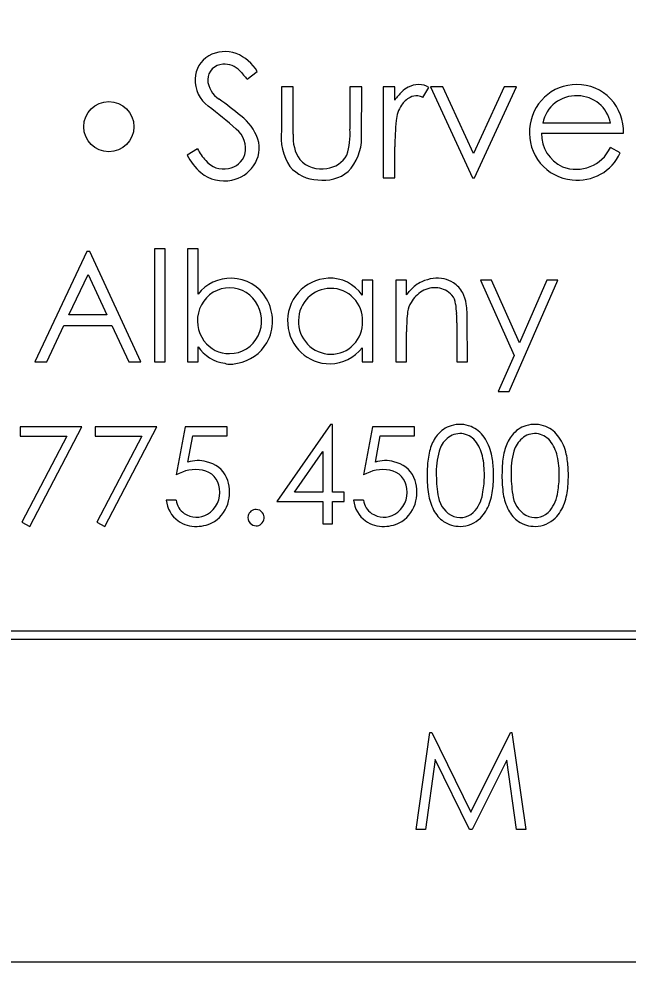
# Model space of a CAD drawing. Extents: x -7.1 to 34, y 0 to 22.
# Drawn here: x 3.92 to 4.267, y 0.5 to 1.037 of the extents above; entities that cross this region are included whole.
import ezdxf

# ---------------------------------------------------------------- set-up
doc = ezdxf.new("R2010")
doc.units = 0
for name, color, linetype in [('Default', 7, 'Continuous'), ('SH_Border', 7, 'Continuous'), ('SH_Data', 7, 'Continuous')]:
    doc.layers.add(name, color=color, linetype=linetype)

# ---------------------------------------------------------------- blocks, each defined once
blk = doc.blocks.new('A$C485D5FB4')
at = {"layer": 'Default'}
for p, q in [((0.16831838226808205, 0.12592142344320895), (0.1699901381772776, 0.12718843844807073)), ((0.1760070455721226, 0.1246463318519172), (0.17402985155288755, 0.1246463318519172)), ((0.17402985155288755, 0.1246463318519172), (0.17402985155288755, 0.11732894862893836)), ((0.17601478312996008, 0.1167285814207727), (0.1760070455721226, 0.1246463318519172)), ((0.18731676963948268, 0.1246463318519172), (0.18546933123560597, 0.1246463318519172)), ((0.18546933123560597, 0.1246463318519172), (0.18546933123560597, 0.1175452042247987)), ((0.18744652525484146, 0.1246463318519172), (0.18731676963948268, 0.1246463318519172)), ((0.18742243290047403, 0.11610806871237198), (0.18744652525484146, 0.1246463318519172)), ((0.19298237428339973, 0.1246463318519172), (0.1910051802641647, 0.1246463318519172)), ((0.19100518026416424, 0.1246463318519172), (0.19100518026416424, 0.10944076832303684)), ((0.19298237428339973, 0.1224249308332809), (0.19298237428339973, 0.1246463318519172)), ((0.20097794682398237, 0.1246463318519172), (0.19890807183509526, 0.1246463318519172)), ((0.19890807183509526, 0.1246463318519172), (0.20592240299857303, 0.10944076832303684)), ((0.20611070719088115, 0.11351873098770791), (0.20097794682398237, 0.1246463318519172)), ((0.2112434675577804, 0.1246463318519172), (0.2061107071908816, 0.11351873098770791)), ((0.20629901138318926, 0.10944076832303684), (0.2133133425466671, 0.1246463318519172)), ((0.2133133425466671, 0.1246463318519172), (0.21124346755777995, 0.1246463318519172)), ((0.19765908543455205, 0.12287509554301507), (0.19867857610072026, 0.12450510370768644)), ((0.2289881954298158, 0.11857352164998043), (0.21769729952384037, 0.11857352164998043)), ((0.21750163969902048, 0.1168787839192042), (0.2311536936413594, 0.1168787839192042)), ((0.1600159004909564, 0.11428960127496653), (0.1582682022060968, 0.11324215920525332)), ((0.19298237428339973, 0.10944076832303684), (0.19298237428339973, 0.1145852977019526)), ((0.23063585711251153, 0.11361141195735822), (0.22898672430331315, 0.1144779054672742)), ((0.19100518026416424, 0.10944076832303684), (0.19298237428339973, 0.10944076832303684)), ((0.20592240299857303, 0.10944076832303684), (0.20629901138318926, 0.10944076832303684)), ((0.1415223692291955, 0.09711714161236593), (0.13281330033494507, 0.07871040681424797)), ((0.14199312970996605, 0.09711714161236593), (0.1415223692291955, 0.09711714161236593)), ((0.15056097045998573, 0.07871040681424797), (0.14199312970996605, 0.09711714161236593)), ((0.15458303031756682, 0.09758790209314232), (0.15284121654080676, 0.09758790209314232)), ((0.15284121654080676, 0.09758790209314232), (0.15284121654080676, 0.07871040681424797)), ((0.15458303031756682, 0.07871040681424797), (0.15458303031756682, 0.09758790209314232)), ((0.16011299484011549, 0.09758790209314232), (0.1583432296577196, 0.09758790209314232)), ((0.1583432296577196, 0.09758790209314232), (0.1583432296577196, 0.07871040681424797)), ((0.16011299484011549, 0.08996895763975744), (0.16011299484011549, 0.09758790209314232)), ((0.13853745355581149, 0.0865250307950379), (0.14171950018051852, 0.09325396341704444)), ((0.14171950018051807, 0.09325396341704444), (0.14487506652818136, 0.0865250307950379)), ((0.18927660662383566, 0.09231538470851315), (0.1875055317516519, 0.09231538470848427)), ((0.18750553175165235, 0.09231538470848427), (0.18750553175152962, 0.0898118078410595)), ((0.1892766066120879, 0.07871040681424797), (0.18927660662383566, 0.09231538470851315)), ((0.19493386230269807, 0.09231538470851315), (0.19316479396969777, 0.09231538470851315)), ((0.19316479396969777, 0.09231538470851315), (0.19316479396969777, 0.07871040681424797)), ((0.19493386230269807, 0.08987765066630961), (0.19493386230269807, 0.09231538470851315)), ((0.20911917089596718, 0.09231538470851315), (0.2072783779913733, 0.09231538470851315)), ((0.20727837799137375, 0.09231538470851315), (0.2128903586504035, 0.079760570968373)), ((0.21380219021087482, 0.08184118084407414), (0.20911917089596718, 0.09231538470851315)), ((0.21208525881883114, 0.07372034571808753), (0.22022322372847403, 0.09231538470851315)), ((0.21838638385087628, 0.09231538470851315), (0.21380219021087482, 0.08184118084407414)), ((0.22022322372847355, 0.09231538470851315), (0.21838638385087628, 0.09231538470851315)), ((0.1448750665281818, 0.0865250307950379), (0.13853745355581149, 0.0865250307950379)), ((0.20331587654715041, 0.08519962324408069), (0.20331587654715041, 0.07871040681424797)), ((0.20508494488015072, 0.07871040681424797), (0.20508494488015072, 0.08570638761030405)), ((0.13483904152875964, 0.07871040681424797), (0.1376900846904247, 0.08473614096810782)), ((0.1376900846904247, 0.08473614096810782), (0.1457136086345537, 0.08473614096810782)), ((0.1457136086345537, 0.08473614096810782), (0.14854111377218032, 0.07871040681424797)), ((0.19493386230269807, 0.07871040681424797), (0.19493386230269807, 0.08369907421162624)), ((0.16011299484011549, 0.07871040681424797), (0.16011299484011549, 0.08121230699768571)), ((0.18750553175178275, 0.08102485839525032), (0.18750553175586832, 0.078695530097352)), ((0.2128903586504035, 0.079760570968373), (0.21024841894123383, 0.07372034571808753)), ((0.13281330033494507, 0.07871040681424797), (0.13483904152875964, 0.07871040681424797)), ((0.14854111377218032, 0.07871040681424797), (0.1505609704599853, 0.07871040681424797)), ((0.15284121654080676, 0.07871040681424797), (0.15458303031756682, 0.07871040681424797)), ((0.1583432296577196, 0.07871040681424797), (0.16011299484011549, 0.07871040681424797)), ((0.18750553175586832, 0.078695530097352), (0.1892766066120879, 0.07871040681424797)), ((0.19316479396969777, 0.07871040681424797), (0.19493386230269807, 0.07871040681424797)), ((0.20331587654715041, 0.07871040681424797), (0.20508494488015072, 0.07871040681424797)), ((0.2102484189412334, 0.07372034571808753), (0.21208525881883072, 0.07372034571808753)), ((0.13039441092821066, 0.06783583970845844), (0.13039441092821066, 0.06628233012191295)), ((0.14070406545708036, 0.06783583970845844), (0.13039441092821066, 0.06783583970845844)), ((0.13201853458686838, 0.051194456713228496), (0.14070406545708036, 0.06783583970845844)), ((0.14291811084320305, 0.06783583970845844), (0.14291811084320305, 0.06628233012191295)), ((0.1532277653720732, 0.06783583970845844), (0.14291811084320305, 0.06783583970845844)), ((0.14454223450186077, 0.051194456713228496), (0.1532277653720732, 0.06783583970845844)), ((0.15793684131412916, 0.06783583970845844), (0.1564426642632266, 0.05978388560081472)), ((0.16495117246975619, 0.06783583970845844), (0.15793684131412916, 0.06783583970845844)), ((0.16495117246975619, 0.06630015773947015), (0.16495117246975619, 0.06783583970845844)), ((0.18224602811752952, 0.06822769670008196), (0.17324248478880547, 0.055369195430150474)), ((0.18257526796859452, 0.06822769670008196), (0.18224602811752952, 0.06822769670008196)), ((0.18257526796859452, 0.056903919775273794), (0.18257526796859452, 0.06822769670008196)), ((0.1892379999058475, 0.06783583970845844), (0.1877438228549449, 0.05978388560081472)), ((0.19625233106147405, 0.06783583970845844), (0.1892379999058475, 0.06783583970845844)), ((0.19625233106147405, 0.06630015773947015), (0.19625233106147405, 0.06783583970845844)), ((0.13039441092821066, 0.06628233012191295), (0.13817814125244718, 0.06628233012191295)), ((0.13817814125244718, 0.06628233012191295), (0.1306606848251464, 0.051878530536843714)), ((0.14291811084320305, 0.06628233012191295), (0.15070184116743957, 0.06628233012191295)), ((0.15070184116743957, 0.06628233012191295), (0.14318438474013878, 0.051878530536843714)), ((0.15841669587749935, 0.061893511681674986), (0.15920274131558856, 0.06630015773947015)), ((0.15920274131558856, 0.06630015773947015), (0.16495117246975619, 0.06630015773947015)), ((0.18971785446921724, 0.061893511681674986), (0.19050389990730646, 0.06630015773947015)), ((0.19050389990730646, 0.06630015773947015), (0.19625233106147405, 0.06630015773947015)), ((0.17619290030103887, 0.05690468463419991), (0.18095758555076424, 0.06370674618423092)), ((0.18095758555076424, 0.06370674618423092), (0.18095758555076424, 0.05690468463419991)), ((0.18095758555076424, 0.05690468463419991), (0.17619290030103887, 0.05690468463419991)), ((0.18452478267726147, 0.056903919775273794), (0.18257526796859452, 0.056903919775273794)), ((0.18452478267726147, 0.055369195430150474), (0.18452478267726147, 0.056903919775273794)), ((0.1564426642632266, 0.055550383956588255), (0.1547824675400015, 0.055550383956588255)), ((0.17324248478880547, 0.055369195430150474), (0.18095758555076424, 0.055369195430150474)), ((0.18095758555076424, 0.055369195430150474), (0.18095758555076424, 0.051594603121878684)), ((0.18257526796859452, 0.051594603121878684), (0.18257526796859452, 0.055369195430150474)), ((0.18257526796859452, 0.055369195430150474), (0.18452478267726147, 0.055369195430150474)), ((0.1877438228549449, 0.055550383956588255), (0.18608362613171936, 0.055550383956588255)), ((0.1306606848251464, 0.051878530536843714), (0.13201853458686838, 0.051194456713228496)), ((0.14318438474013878, 0.051878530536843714), (0.14454223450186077, 0.051194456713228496)), ((0.18095758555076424, 0.051594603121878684), (0.18257526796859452, 0.051594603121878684)), ((0.001375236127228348, 0.03374755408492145), (0.5770506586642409, 0.03374755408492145)), ((0.5770506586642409, 0.03227860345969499), (0.001375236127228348, 0.03227860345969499)), ((0.1965188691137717, 0.0005126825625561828), (0.19882935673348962, 0.01675695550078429)), ((0.1988293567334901, 0.01675695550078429), (0.19913835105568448, 0.01675695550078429)), ((0.19913835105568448, 0.01675695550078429), (0.20568182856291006, 0.003412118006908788)), ((0.2056818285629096, 0.003412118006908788), (0.2122740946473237, 0.01675695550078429)), ((0.2122740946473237, 0.01675695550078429), (0.21253430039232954, 0.01675695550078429)), ((0.21253430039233, 0.01675695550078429), (0.2148447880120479, 0.0005126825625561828)), ((0.199697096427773, 0.012221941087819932), (0.19808591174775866, 0.0005126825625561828)), ((0.20543788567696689, 0.0005126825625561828), (0.199697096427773, 0.012221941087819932)), ((0.21166656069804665, 0.01214759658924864), (0.20588279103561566, 0.0005126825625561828)), ((0.21328471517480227, 0.0005126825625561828), (0.21166656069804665, 0.01214759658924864)), ((0.19808591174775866, 0.0005126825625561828), (0.19651886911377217, 0.0005126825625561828)), ((0.2058827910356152, 0.0005126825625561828), (0.20543788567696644, 0.0005126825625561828)), ((0.2148447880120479, 0.0005126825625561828), (0.21328471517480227, 0.0005126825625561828))]:
    blk.add_line(p, q, dxfattribs=at)
blk.add_circle((0.14519295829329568, 0.11797751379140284), 0.0041950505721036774, dxfattribs=at)
for centre, radius, start, end in [((0.1642316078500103, 0.1257993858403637), 0.004641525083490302, 120.50533266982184, 177.5019383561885), ((0.16460481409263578, 0.12509684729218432), 0.0054363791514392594, 69.72330690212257, 120.13567529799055), ((0.16399431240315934, 0.12375082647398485), 0.006911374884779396, 29.827122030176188, 68.842868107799), ((0.1643268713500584, 0.1257801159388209), 0.0026224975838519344, 91.86466486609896, 178.4920370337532), ((0.16454644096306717, 0.12490208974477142), 0.003512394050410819, 43.50110976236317, 94.97997751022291), ((0.18449698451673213, 0.1413186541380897), 0.022334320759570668, 218.81307600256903, 223.58245521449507), ((0.1650120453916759, 0.1257785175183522), 0.005422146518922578, 177.6410776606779, 233.80539869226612), ((0.16576866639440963, 0.12605576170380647), 0.004068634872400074, 182.91111441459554, 238.31155569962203), ((0.19761461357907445, 0.12013329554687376), 0.005053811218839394, 118.40974950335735, 133.4060044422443), ((0.19695987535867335, 0.12135696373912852), 0.003666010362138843, 90.24627195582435, 118.5082559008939), ((0.19694504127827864, 0.12186238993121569), 0.003160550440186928, 56.73641997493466, 90.01673840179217), ((0.22331426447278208, 0.11719514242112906), 0.007827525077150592, 89.51790063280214, 176.82869810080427), ((0.22340356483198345, 0.11726278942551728), 0.0077596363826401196, 357.16341279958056, 90.17306679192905), ((0.199828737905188, 0.1178497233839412), 0.008234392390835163, 133.6800117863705, 146.24645045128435), ((0.19657607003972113, 0.12090336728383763), 0.0022369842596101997, 84.14933830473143, 118.13865974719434), ((0.1963232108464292, 0.11993942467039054), 0.003225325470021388, 65.53213099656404, 81.42536503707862), ((0.2232218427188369, 0.11752007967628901), 0.005624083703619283, 86.87205123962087, 169.20421303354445), ((0.22349745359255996, 0.11755067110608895), 0.00558520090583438, 10.552468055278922, 89.6791918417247), ((0.12167378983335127, 0.0682248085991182), 0.06662445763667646, 47.7658313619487, 52.95614181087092), ((0.1086889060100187, 0.04780444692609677), 0.0928014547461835, 50.857989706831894, 53.69783804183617), ((0.19868276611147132, 0.11851698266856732), 0.005519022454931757, 146.37363626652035, 174.71761448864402), ((0.19739392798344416, 0.11937413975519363), 0.0039711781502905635, 118.1386597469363, 146.3736362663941), ((0.1618024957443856, 0.11280633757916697), 0.00886085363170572, 20.5482655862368, 51.905197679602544), ((0.24120717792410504, 0.1145852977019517), 0.04822480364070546, 174.71761448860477, 179.9999999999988), ((0.16400337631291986, 0.11432858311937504), 0.004051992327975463, 346.0212978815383, 52.74622604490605), ((0.18258062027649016, 0.11619696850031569), 0.008625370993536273, 172.45883782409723, 214.2116106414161), ((0.1824150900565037, 0.11609647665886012), 0.0064314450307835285, 174.35966615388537, 214.34837757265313), ((0.1750672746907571, 0.11666585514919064), 0.010439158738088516, 340.83340786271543, 4.832071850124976), ((0.2232720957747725, 0.11687283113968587), 0.00780998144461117, 174.44997370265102, 264.87077376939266), ((0.22344294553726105, 0.11669819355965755), 0.005944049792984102, 178.25898869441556, 245.44986023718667), ((0.16516838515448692, 0.11442484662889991), 0.005151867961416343, 324.5544634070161, 16.829790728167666), ((0.17912131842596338, 0.11613149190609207), 0.008301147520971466, 317.02781482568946, 359.8383293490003), ((0.16772157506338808, 0.11821047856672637), 0.008645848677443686, 206.9683508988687, 222.83646025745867), ((0.22327235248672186, 0.11717922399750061), 0.00632069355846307, 248.6698660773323, 334.6987924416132), ((0.22354715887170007, 0.11680984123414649), 0.007776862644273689, 262.81043696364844, 335.71504574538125), ((0.16720039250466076, 0.11783527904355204), 0.01004394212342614, 207.21317924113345, 228.56294448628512), ((0.16436121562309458, 0.11472934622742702), 0.003824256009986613, 218.81839261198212, 282.22319256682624), ((0.16452779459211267, 0.11454525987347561), 0.00361119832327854, 280.2581376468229, 340.6675875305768), ((0.18069324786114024, 0.11583920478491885), 0.004923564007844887, 223.21737377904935, 280.8854808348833), ((0.18112569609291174, 0.11530101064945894), 0.004325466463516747, 276.60257768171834, 331.52164870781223), ((0.16451217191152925, 0.11484274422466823), 0.005928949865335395, 282.0245938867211, 324.9420741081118), ((0.18024561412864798, 0.11529604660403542), 0.006213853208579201, 219.4546612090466, 268.73284965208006), ((0.1810385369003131, 0.115684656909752), 0.006666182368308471, 261.97757567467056, 308.57480827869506), ((0.16447355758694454, 0.11512226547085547), 0.006210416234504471, 230.85891314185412, 281.8357789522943), ((0.165503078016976, 0.08591616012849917), 0.006743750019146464, 88.0832643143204, 143.06053514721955), ((0.1656006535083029, 0.08579568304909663), 0.006861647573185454, 30.13609566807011, 88.93125713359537), ((0.18215241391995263, 0.08556363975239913), 0.0070924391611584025, 92.60052679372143, 184.8671462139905), ((0.18219430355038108, 0.08628189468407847), 0.006377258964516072, 33.608542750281, 93.26929751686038), ((0.1996227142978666, 0.08723648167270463), 0.0052910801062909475, 113.76104633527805, 140.3599702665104), ((0.20038511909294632, 0.08550469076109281), 0.007183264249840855, 98.15674732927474, 113.76104633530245), ((0.20006736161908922, 0.08772162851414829), 0.004943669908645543, 76.59644913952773, 98.15674732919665), ((0.2000076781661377, 0.08747117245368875), 0.005201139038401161, 57.925120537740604, 76.59644913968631), ((0.2004495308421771, 0.0881762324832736), 0.004369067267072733, 27.710956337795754, 57.925120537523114), ((0.16534771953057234, 0.0857331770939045), 0.005318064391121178, 97.06610555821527, 160.04895367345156), ((0.16534516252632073, 0.08575380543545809), 0.005297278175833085, 34.599293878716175, 97.06610555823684), ((0.1822582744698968, 0.08558831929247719), 0.005377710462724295, 90.18336156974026, 179.713511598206), ((0.1822409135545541, 0.0856142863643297), 0.0053517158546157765, 358.15686730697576, 89.99838492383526), ((0.11913877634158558, 0.15391335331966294), 0.09922432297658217, 319.8071056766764, 320.359970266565), ((0.20039900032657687, 0.08576260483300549), 0.005518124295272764, 121.18687709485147, 148.88587500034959), ((0.199631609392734, 0.08703037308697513), 0.00403619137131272, 82.80606502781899, 121.18687709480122), ((0.19964963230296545, 0.0871731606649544), 0.0038922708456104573, 42.94748890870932, 82.80606502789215), ((0.19938333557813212, 0.08761620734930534), 0.0055733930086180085, 7.681610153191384, 27.710956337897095), ((0.16501898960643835, 0.08552879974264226), 0.005693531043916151, 334.26404343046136, 34.59929387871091), ((0.16515352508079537, 0.08551286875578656), 0.007390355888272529, 330.5936308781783, 30.291960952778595), ((0.19927685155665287, 0.08643990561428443), 0.00420741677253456, 148.88587500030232, 171.54231085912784), ((0.20076452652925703, 0.08821090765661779), 0.002369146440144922, 3.065735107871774, 42.947488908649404), ((0.2197214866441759, 0.0892262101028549), 0.016614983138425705, 183.06573510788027, 188.48933188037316), ((0.18522377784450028, 0.08570638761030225), 0.019861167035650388, 5.4098280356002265e-12, 7.681610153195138), ((0.16577616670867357, 0.08557764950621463), 0.005773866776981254, 160.04895367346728, 215.73131601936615), ((0.20921065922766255, 0.08496278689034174), 0.01425044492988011, 171.5423108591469, 177.61078711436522), ((0.19732069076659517, 0.08588265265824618), 0.006033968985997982, 353.5003370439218, 8.489331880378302), ((0.18233345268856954, 0.08541628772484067), 0.00545644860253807, 177.91075570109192, 269.3410400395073), ((0.1822864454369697, 0.08526650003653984), 0.005306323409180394, 269.8299790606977, 1.8970397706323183), ((0.2394982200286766, 0.08369907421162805), 0.04456435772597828, 177.6107871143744, 180.00000000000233), ((0.1821119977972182, 0.08539790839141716), 0.007039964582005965, 183.55097378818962, 270.46146820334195), ((0.16528024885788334, 0.08522088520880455), 0.005162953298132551, 215.73131601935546, 271.0502923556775), ((0.1653748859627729, 0.08535724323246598), 0.005298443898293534, 270.0000000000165, 334.26404343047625), ((0.16538615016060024, 0.08471298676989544), 0.006329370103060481, 213.57891655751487, 262.35884293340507), ((0.1654692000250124, 0.08543677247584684), 0.00707854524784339, 279.89006119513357, 329.87561148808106), ((0.1820689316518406, 0.08521443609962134), 0.006856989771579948, 270.8336595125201, 322.38843886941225), ((0.18750347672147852, 0.08102752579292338), 3.3672184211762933e-06, 307.61156112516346, 142.38843886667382), ((0.16557847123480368, 0.08174381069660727), 0.003461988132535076, 252.62338738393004, 288.6400582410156), ((0.20386802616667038, 0.06336669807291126), 0.004886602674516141, 107.91197390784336, 141.09283439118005), ((0.20383518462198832, 0.06331593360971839), 0.004925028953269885, 67.64867974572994, 107.3667851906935), ((0.2037615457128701, 0.0632251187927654), 0.0050371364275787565, 35.045347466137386, 67.26681901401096), ((0.21636979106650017, 0.06336631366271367), 0.00488660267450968, 107.91197390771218, 141.09283439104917), ((0.21633694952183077, 0.0633155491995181), 0.004925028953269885, 67.64867974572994, 107.3667851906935), ((0.21626331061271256, 0.06322473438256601), 0.005037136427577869, 35.04534746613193, 67.26681901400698), ((0.20554549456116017, 0.062148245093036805), 0.006958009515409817, 141.96073899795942, 161.29335208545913), ((0.2038760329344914, 0.06347189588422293), 0.0032336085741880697, 85.2332528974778, 131.73645159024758), ((0.20372206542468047, 0.06316202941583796), 0.0035574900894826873, 41.15352523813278, 83.17635429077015), ((0.21804725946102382, 0.06214786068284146), 0.006958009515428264, 141.9607389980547, 161.29335208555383), ((0.21637779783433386, 0.06347151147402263), 0.0032336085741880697, 85.2332528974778, 131.73645159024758), ((0.21622383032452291, 0.06316164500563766), 0.0035574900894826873, 41.15352523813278, 83.17635429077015), ((0.20457174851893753, 0.06257514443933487), 0.004366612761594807, 130.71531044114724, 164.10061678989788), ((0.20122508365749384, 0.06150770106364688), 0.0065383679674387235, 12.792759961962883, 37.66732208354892), ((0.2012741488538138, 0.06155628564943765), 0.008032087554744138, 12.343162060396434, 34.602686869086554), ((0.21707351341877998, 0.06257476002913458), 0.004366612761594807, 130.71531044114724, 164.10061678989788), ((0.21372684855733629, 0.06150731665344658), 0.0065383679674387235, 12.792759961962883, 37.66732208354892), ((0.2137759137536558, 0.061555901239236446), 0.00803208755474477, 12.343162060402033, 34.602686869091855), ((0.20938496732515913, 0.06103270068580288), 0.010953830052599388, 162.20767490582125, 176.12402442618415), ((0.21246487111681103, 0.06030955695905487), 0.012578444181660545, 164.0249853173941, 182.86926944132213), ((0.19477467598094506, 0.060204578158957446), 0.014670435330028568, 2.4043978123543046, 12.074046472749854), ((0.22188673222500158, 0.061032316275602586), 0.010953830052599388, 162.20767490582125, 176.12402442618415), ((0.22496663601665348, 0.06030917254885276), 0.012578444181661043, 164.0249853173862, 182.8692694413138), ((0.20727644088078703, 0.06020419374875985), 0.014670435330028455, 2.404397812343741, 12.074046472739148), ((0.16006268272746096, 0.05741730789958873), 0.004769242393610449, 72.08298512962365, 110.18945289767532), ((0.16071648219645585, 0.057478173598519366), 0.004550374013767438, 24.11023168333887, 79.70269430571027), ((0.19136384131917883, 0.05741730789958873), 0.004769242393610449, 72.08298512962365, 110.18945289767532), ((0.1920176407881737, 0.057478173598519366), 0.004550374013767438, 24.11023168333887, 79.70269430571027), ((0.22293969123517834, 0.059743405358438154), 0.024567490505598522, 175.2608796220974, 180.07945373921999), ((0.19428447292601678, 0.0599695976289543), 0.013647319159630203, 358.7728304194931, 12.637829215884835), ((0.2354414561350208, 0.059743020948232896), 0.024567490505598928, 175.26087962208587, 180.07945373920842), ((0.20678623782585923, 0.059969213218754), 0.013647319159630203, 358.7728304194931, 12.637829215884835), ((0.15969442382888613, 0.054302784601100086), 0.006373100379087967, 79.72704932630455, 120.67928242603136), ((0.160299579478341, 0.05722741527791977), 0.0033882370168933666, 4.633561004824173, 80.97651968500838), ((0.19099558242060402, 0.05430278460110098), 0.006373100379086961, 79.72704932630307, 120.6792824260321), ((0.19160073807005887, 0.05722741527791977), 0.0033882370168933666, 4.633561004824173, 80.97651968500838), ((0.18784348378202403, 0.0597073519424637), 0.02161736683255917, 355.21106008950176, 2.950422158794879), ((0.20034524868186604, 0.05970696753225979), 0.021617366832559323, 355.21106008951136, 2.950422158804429), ((0.15915739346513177, 0.05688791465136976), 0.006215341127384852, 346.4550889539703, 23.20575344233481), ((0.19045855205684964, 0.05688791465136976), 0.006215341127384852, 346.4550889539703, 23.20575344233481), ((0.2189705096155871, 0.059586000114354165), 0.020598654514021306, 179.65693293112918, 188.34008387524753), ((0.2206650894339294, 0.05977572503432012), 0.020763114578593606, 180.26439027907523, 190.39302580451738), ((0.19225169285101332, 0.05962012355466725), 0.015677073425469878, 350.1591568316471, 0.20903788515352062), ((0.23147227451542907, 0.05958561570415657), 0.02059865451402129, 179.6569329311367, 188.34008387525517), ((0.23316685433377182, 0.05977534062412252), 0.020763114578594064, 180.26439027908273, 190.39302580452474), ((0.20475345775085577, 0.05961973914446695), 0.015677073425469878, 350.1591568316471, 0.20903788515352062), ((0.15947386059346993, 0.056859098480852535), 0.00425163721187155, 301.17441011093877, 8.685301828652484), ((0.19077501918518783, 0.056859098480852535), 0.00425163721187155, 301.17441011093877, 8.685301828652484), ((0.2014404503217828, 0.0577313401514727), 0.006307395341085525, 321.96249947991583, 352.7991871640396), ((0.19769326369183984, 0.058801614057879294), 0.01172663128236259, 341.31706921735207, 355.603221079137), ((0.21394221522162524, 0.057730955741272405), 0.006307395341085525, 321.96249947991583, 352.7991871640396), ((0.2101950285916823, 0.058801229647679), 0.01172663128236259, 341.31706921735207, 355.603221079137), ((0.1597031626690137, 0.05609375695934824), 0.004950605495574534, 186.30141727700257, 233.46728432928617), ((0.1595907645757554, 0.05598129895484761), 0.00317745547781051, 187.79426345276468, 235.68578225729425), ((0.1597834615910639, 0.056668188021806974), 0.005555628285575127, 303.33502448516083, 347.14593374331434), ((0.19100432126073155, 0.05609375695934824), 0.004950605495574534, 186.30141727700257, 233.46728432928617), ((0.1908919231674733, 0.05598129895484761), 0.003177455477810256, 187.7942634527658, 235.68578225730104), ((0.19108462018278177, 0.056668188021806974), 0.005555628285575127, 303.33502448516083, 347.14593374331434), ((0.20706837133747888, 0.05786809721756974), 0.008573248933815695, 188.5181964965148, 207.42844235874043), ((0.20451972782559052, 0.056852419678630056), 0.004355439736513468, 190.88331737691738, 247.42221112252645), ((0.2195701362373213, 0.05786771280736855), 0.008573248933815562, 188.51819649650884, 207.4284423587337), ((0.21702149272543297, 0.05685203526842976), 0.004355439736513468, 190.88331737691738, 247.42221112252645), ((0.1698189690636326, 0.052640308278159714), 0.0013915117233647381, 129.41529358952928, 165.33983902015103), ((0.16978324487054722, 0.05268377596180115), 0.0013352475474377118, 89.84953035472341, 129.41529358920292), ((0.16978316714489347, 0.05265417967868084), 0.0013648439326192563, 36.943084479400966, 89.84953035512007), ((0.20406816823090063, 0.056272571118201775), 0.00517545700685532, 207.05034261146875, 235.20625101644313), ((0.20388728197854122, 0.05593816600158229), 0.003276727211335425, 251.4990858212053, 320.2947603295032), ((0.20271938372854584, 0.057139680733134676), 0.0064330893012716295, 314.964400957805, 340.9994469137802), ((0.2165699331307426, 0.05627218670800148), 0.00517545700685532, 207.05034261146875, 235.20625101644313), ((0.21638904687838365, 0.05593778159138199), 0.003276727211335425, 251.4990858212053, 320.2947603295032), ((0.21522114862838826, 0.05713929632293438), 0.0064330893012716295, 314.964400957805, 340.9994469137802), ((0.15965720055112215, 0.05618680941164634), 0.004998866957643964, 234.5255367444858, 273.05304710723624), ((0.15984486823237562, 0.05637217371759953), 0.003643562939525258, 235.85041238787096, 300.146266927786), ((0.15990663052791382, 0.05677187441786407), 0.005576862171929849, 270.17272643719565, 301.69218413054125), ((0.16978823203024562, 0.05264834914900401), 0.0013597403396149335, 165.3398390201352, 222.65063857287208), ((0.16971000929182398, 0.05267994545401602), 0.0014333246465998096, 310.99397208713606, 353.84391085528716), ((0.16980395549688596, 0.05266981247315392), 0.0013388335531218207, 353.84391085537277, 36.94308447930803), ((0.19095835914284, 0.05618680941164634), 0.004998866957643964, 234.5255367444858, 273.05304710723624), ((0.19114602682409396, 0.056372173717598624), 0.0036435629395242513, 235.85041238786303, 300.146266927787), ((0.19120778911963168, 0.05677187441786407), 0.005576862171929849, 270.17272643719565, 301.69218413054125), ((0.20378543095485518, 0.05590754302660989), 0.004714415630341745, 235.49663522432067, 271.8567186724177), ((0.2038289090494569, 0.05612836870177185), 0.004933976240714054, 271.2689992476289, 314.14709693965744), ((0.21628719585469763, 0.0559071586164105), 0.004714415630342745, 235.49663522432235, 271.85671867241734), ((0.21633067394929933, 0.05612798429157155), 0.004933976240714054, 271.2689992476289, 314.14709693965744), ((0.16978823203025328, 0.0526483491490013), 0.0013597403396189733, 222.6506385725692, 269.9999999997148), ((0.16982118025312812, 0.052552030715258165), 0.001263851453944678, 268.5061472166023, 310.99397208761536)]:
    blk.add_arc(centre, radius, start, end, dxfattribs=at)

msp = doc.modelspace()

# ---------------------------------------------------------------- linework, layer by layer
at = {"layer": 'SH_Border'}
msp.add_lwpolyline([(1.5, 21.5), (33.5, 21.5), (33.5, 0.5), (1.5, 0.5)], close=True, dxfattribs=at)

# ---------------------------------------------------------------- block references
at = {"layer": 'SH_Data', "xscale": 3.407655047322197, "yscale": 3.407655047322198, "rotation": 0.001699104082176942}
msp.add_blockref('A$C485D5FB4', (3.476413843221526, 0.5736659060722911), dxfattribs=at)

doc.saveas('drawing.dxf')
